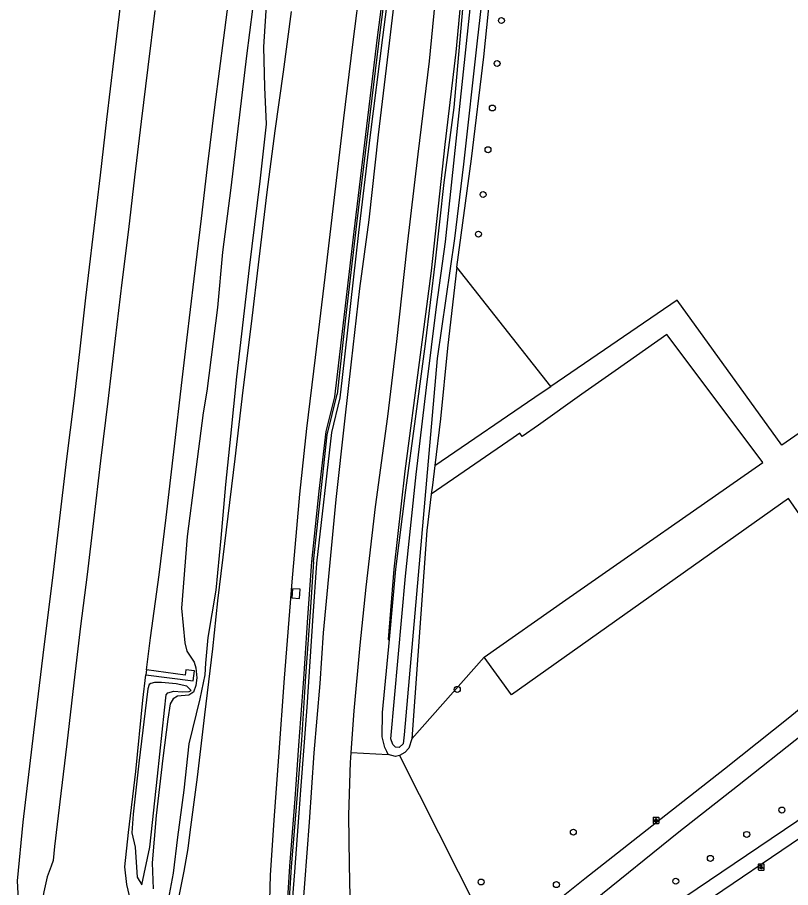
# Model space of a CAD drawing. Extents: x 157466 to 158888, y 383063 to 384677.
# Drawn here: x 157758.7 to 157885.9, y 383665 to 383808.2 of the extents above; entities that cross this region are included whole.
import ezdxf

# ---------------------------------------------------------------- set-up
doc = ezdxf.new("R2010")
doc.units = 0
for name, color, linetype in [('IMGEO_Berm_groen', 7, 'Continuous'), ('IMGEO_Boom', 7, 'Continuous'), ('IMGEO_Fietspad_gesloten', 7, 'Continuous'), ('IMGEO_Geluidsscherm', 7, 'Continuous'), ('IMGEO_Grasland_overig', 7, 'Continuous'), ('IMGEO_Groenvoorziening', 7, 'Continuous'), ('IMGEO_Lichtpunt', 7, 'Continuous'), ('IMGEO_Muur', 7, 'Continuous'), ('IMGEO_Rijbaan_autosnelweg', 7, 'Continuous'), ('IMGEO_Rijbaan_autoweg', 7, 'Continuous'), ('IMGEO_Voetpad_halfverhard', 7, 'Continuous'), ('IMGEO_Waterloop', 7, 'Continuous')]:
    doc.layers.add(name, color=color, linetype=linetype)

msp = doc.modelspace()

# ---------------------------------------------------------------- linework, layer by layer
at = {"layer": 'IMGEO_Berm_groen'}
for points in [[(157797.83, 383813.43), (157796.33, 383801.86), (157793.77, 383780.11), (157792.43, 383769.55), (157791.58, 383760.43), (157789.83, 383746.65), (157789.25, 383743.11), (157787.86, 383732.52), (157786.58, 383722.76), (157785.67, 383710.98), (157786.19, 383705.27), (157786.52, 383703.88), (157787.74, 383702.08), (157788.02, 383701.16), (157788.17, 383699.5), (157788.02, 383698.25), (157787.63, 383697.15), (157787.38, 383696.97), (157786.84, 383696.63), (157785.01, 383696.47), (157784.28, 383696.04), (157783.82, 383695.22), (157783.4, 383692.71), (157782.59, 383686.29), (157781.47, 383676.84), (157780.84, 383669.04), (157780.97, 383664.77)], [(157783.53, 383662.95), (157784.33, 383667.35), (157785.06, 383673.25), (157786.11, 383680.98), (157786.92, 383688.65), (157788.75, 383696.01), (157789.55, 383699.99), (157789.64, 383701.9), (157790.04, 383706.14), (157791.37, 383713.94), (157792.21, 383722.46), (157792.93, 383731.33), (157793.79, 383739.27), (157794.75, 383749.02), (157796.87, 383766.98), (157798.6, 383781.2), (157799.63, 383790.59), (157799.39, 383796.69), (157799.21, 383803.35), (157799.7, 383810.94)], [(157803.95, 383714.16), (157803.81, 383712.68), (157805.09, 383712.56), (157805.18, 383714.07), (157803.95, 383714.16)], [(157779.81, 383699.97), (157787.57, 383698.98), (157787.78, 383700.62), (157786.36, 383700.79), (157786.24, 383699.92), (157779.91, 383700.8)], [(157787.23, 383697.43), (157786.55, 383698.13), (157784.77, 383698.51), (157782.39, 383698.74), (157781.21, 383698.73), (157780.61, 383698.57), (157780.35, 383698.38), (157780.1, 383697.67), (157778.65, 383685.47), (157777.73, 383677.04), (157777.5, 383673.99), (157778.04, 383671.6), (157778.35, 383666.69), (157779.12, 383665.42), (157780.43, 383671.61), (157781.69, 383683.29), (157782.84, 383694.17), (157783.12, 383696.72), (157783.4, 383697.03), (157784.38, 383697.27), (157785.76, 383697.18), (157786.94, 383697.22), (157787.23, 383697.43)]]:
    msp.add_lwpolyline(points, dxfattribs=at)
at = {"layer": 'IMGEO_Boom'}
for centre in [(157838.31, 383807.66), (157837.6, 383800.59), (157836.82, 383793.27), (157836.1, 383786.4), (157835.29, 383779.03), (157834.52, 383772.51), (157831.04, 383697.59), (157884.46, 383677.73), (157850.14, 383674.1), (157878.67, 383673.72), (157872.69, 383669.78), (157834.96, 383665.89), (157866.99, 383666.02), (157847.35, 383665.46)]:
    msp.add_circle(centre, 0.489, dxfattribs=at)
at = {"layer": 'IMGEO_Fietspad_gesloten'}
for points in [[(157901.88, 383706.58), (157900.01, 383704.91), (157898.14, 383703.33), (157896.06, 383701.53), (157894.34, 383700.08), (157892.35, 383698.45), (157885.74, 383693), (157875.01, 383684.46), (157865.36, 383676.88), (157852.05, 383666.43), (157842.42, 383658.73), (157841.96, 383658.36), (157837.59, 383654.85)], [(157842.74, 383653.8), (157844.18, 383655.01), (157844.62, 383655.38), (157853.17, 383662.55), (157853.49, 383662.82), (157867.52, 383674.13), (157877.18, 383681.72), (157887.94, 383690.28), (157894.58, 383695.75), (157896.58, 383697.39), (157898.33, 383698.87), (157900.42, 383700.67), (157902.3, 383702.27), (157904.18, 383703.95)]]:
    msp.add_lwpolyline(points, dxfattribs=at)
at = {"layer": 'IMGEO_Geluidsscherm'}
for points in [[(157828.83, 383883.78), (157826.6, 383867.91), (157824.64, 383853.96), (157822.51, 383838.11), (157820.65, 383824.02), (157818.35, 383806.12), (157816.14, 383788.12), (157814.47, 383774.23), (157812.6, 383758.16), (157811.28, 383746.19)], [(157807.39, 383718.59), (157809.62, 383739.46), (157811.28, 383746.19)], [(157807.39, 383718.59), (157806.84, 383710.29), (157806.09, 383699.78), (157805.39, 383689.23), (157804.58, 383678.9), (157803.73, 383668.33), (157803.03, 383657.95), (157802.77, 383653.75)]]:
    msp.add_lwpolyline(points, dxfattribs=at)
at = {"layer": 'IMGEO_Grasland_overig'}
for points in [[(157813.58, 383687.2), (157813.58, 383687.2), (157814.09, 383694.07), (157815.08, 383704.84), (157816.06, 383714.42), (157817.6, 383727.64), (157819.59, 383742.51), (157821.08, 383754.82), (157822.82, 383770.35), (157824.62, 383785.65), (157826.47, 383800.96), (157827.76, 383814.6), (157829.65, 383831.7), (157830.74, 383843.91), (157832.23, 383856.9), (157834.38, 383872.6), (157836.51, 383887.92)], [(157804.43, 383651.39), (157804.86, 383652.46), (157805.2, 383655.71), (157805.95, 383665.65), (157806.74, 383675.74), (157807.5, 383687.13), (157808.48, 383698.56), (157809.03, 383706.88), (157810, 383717.3), (157811.1, 383728.83), (157812.54, 383741.72), (157813.64, 383751.51), (157814.99, 383763.55), (157816.54, 383774.85), (157818.1, 383788.84), (157819.91, 383803.94), (157821.51, 383817.95), (157823, 383829.68), (157824.8, 383842.96), (157826.59, 383855.33), (157828.24, 383869.2), (157830.39, 383882.93)], [(157839.47, 383881.06), (157834.89, 383845.56), (157832.73, 383822.98), (157830.79, 383802.48), (157828.98, 383787.26), (157826.77, 383766.46), (157824.76, 383751.41), (157822.42, 383733.51), (157820.59, 383717.35), (157819.69, 383705.81), (157819.86, 383705.8)], [(157819.86, 383705.8), (157820.92, 383717.35), (157822.56, 383730.39), (157824.19, 383742.11), (157825.83, 383754.43), (157827.43, 383768.05), (157828.89, 383781.01), (157830.53, 383793.35), (157831.93, 383809.56), (157833.49, 383824.57), (157835.21, 383842.05), (157836.76, 383856.59), (157838.96, 383874.31)], [(157819.67, 383686.9), (157819.44, 383687.38), (157819.13, 383688.02), (157818.68, 383689.8), (157818.75, 383693.76), (157819.86, 383705.8)], [(157813.52, 383648.79), (157813.75, 383651.76), (157813.55, 383658.27), (157813.32, 383668.69), (157813.21, 383676.89), (157813.46, 383685.61), (157813.51, 383686.25), (157813.58, 383687.2)], [(157813.58, 383687.2), (157819.67, 383686.9)]]:
    msp.add_lwpolyline(points, dxfattribs=at)
at = {"layer": 'IMGEO_Groenvoorziening'}
for points in [[(157830.98, 383767.08), (157833.4, 383784.91), (157835.43, 383801.71), (157840.6, 383852.7), (157841.91, 383862.89), (157844.01, 383877.86)], [(157935.24, 383772.99), (157884.44, 383737.79), (157867.23, 383761.67), (157846.43, 383747.46)], [(157936.92, 383770.63), (157931.02, 383760.17), (157916.62, 383750), (157889.49, 383730.85), (157901.95, 383712.88), (157898.79, 383709.99), (157885.52, 383728.99), (157839.99, 383696.7), (157835.48, 383702.88)], [(157830.98, 383767.08), (157829.43, 383753.73), (157828.28, 383742.11), (157827.34, 383734.43)], [(157846.43, 383747.46), (157830.98, 383767.08)], [(157835.48, 383702.88), (157848.93, 383712.35), (157881.34, 383734.92), (157870.02, 383750), (157865.53, 383755.99), (157857, 383750), (157851.55, 383746.18), (157844.39, 383741.05), (157841.74, 383739.22), (157841.35, 383739.76), (157840.23, 383738.99), (157826.77, 383729.73)], [(157827.34, 383734.43), (157844.87, 383746.4), (157846.43, 383747.46)], [(157827.34, 383734.43), (157826.95, 383731.22), (157826.77, 383729.73)], [(157826.77, 383729.73), (157826.04, 383723.73), (157823.57, 383689.43)], [(157835.48, 383702.88), (157823.57, 383689.43)], [(157823.57, 383689.43), (157823.05, 383687.89), (157822.41, 383687.19), (157821.55, 383686.72)], [(157821.55, 383686.72), (157820.85, 383686.54), (157819.67, 383686.9)], [(157821.55, 383686.72), (157837.59, 383654.85)]]:
    msp.add_lwpolyline(points, dxfattribs=at)
at = {"layer": 'IMGEO_Lichtpunt'}
for p, q in [((157863.25, 383676.44), (157863.25, 383675.63)), ((157863.25, 383676.44), (157863.25, 383675.63)), ((157864.16, 383676.53), (157863.35, 383676.53)), ((157864.16, 383676.53), (157863.35, 383676.53)), ((157864.25, 383675.63), (157864.25, 383676.44)), ((157864.25, 383675.63), (157864.25, 383676.44)), ((157863.35, 383675.54), (157864.16, 383675.54)), ((157863.35, 383675.54), (157864.16, 383675.54)), ((157880.56, 383668.75), (157880.56, 383667.94)), ((157880.56, 383668.75), (157880.56, 383667.94)), ((157881.46, 383668.84), (157880.65, 383668.84)), ((157881.46, 383668.84), (157880.65, 383668.84)), ((157880.65, 383667.84), (157881.46, 383667.84)), ((157880.65, 383667.84), (157881.46, 383667.84)), ((157881.56, 383667.94), (157881.56, 383668.75)), ((157881.56, 383667.94), (157881.56, 383668.75))]:
    msp.add_line(p, q, dxfattribs=at)
for points in [[(157863.63, 383676.1), (157863.67, 383676.07), (157863.48, 383675.81), (157863.44, 383675.84), (157863.63, 383676.1)], [(157863.73, 383676.05), (157863.78, 383676.05), (157863.78, 383675.73), (157863.73, 383675.73), (157863.73, 383676.05)], [(157863.84, 383676.07), (157863.88, 383676.1), (157864.06, 383675.84), (157864.03, 383675.81), (157863.84, 383676.07)], [(157880.93, 383668.41), (157880.97, 383668.38), (157880.78, 383668.12), (157880.75, 383668.15), (157880.93, 383668.41)], [(157881.03, 383668.36), (157881.08, 383668.36), (157881.08, 383668.04), (157881.03, 383668.04), (157881.03, 383668.36)], [(157881.14, 383668.38), (157881.18, 383668.41), (157881.37, 383668.15), (157881.33, 383668.12), (157881.14, 383668.38)]]:
    msp.add_lwpolyline(points, dxfattribs=at)
for centre in [(157863.75, 383676.24), (157881.06, 383668.54)]:
    msp.add_circle(centre, 0.0994, dxfattribs=at)
for centre, start, end in [((157863.35, 383676.44), 90, 180), ((157863.35, 383676.44), 90, 180), ((157864.16, 383676.44), 0, 90), ((157864.16, 383676.44), 0, 90), ((157863.35, 383675.63), 180, 270), ((157863.35, 383675.63), 180, 270), ((157864.16, 383675.63), 270, 0), ((157864.16, 383675.63), 270, 360), ((157880.65, 383668.75), 90, 180), ((157880.65, 383668.75), 90, 180), ((157880.65, 383667.94), 180, 270), ((157880.65, 383667.94), 180, 270), ((157881.46, 383668.75), 0, 90), ((157881.46, 383668.75), 0, 90), ((157881.46, 383667.94), 270, 0), ((157881.46, 383667.94), 270, 360)]:
    msp.add_arc(centre, 0.0946, start, end, dxfattribs=at)
at = {"layer": 'IMGEO_Muur'}
for points in [[(157802.18, 383651.89), (157802.87, 383658.78), (157803.51, 383668.49), (157804.36, 383679.58), (157804.98, 383688.36), (157805.78, 383699.33), (157806.44, 383709.42), (157807.09, 383718.57), (157808.34, 383730.19), (157809.49, 383740.04), (157810.9, 383745.75), (157811.28, 383748.98), (157814.05, 383772.96), (157815.97, 383788.92), (157817.93, 383804.89), (157819.99, 383820.83), (157821.06, 383828.78), (157823.14, 383844.72), (157825.35, 383860.67), (157827.59, 383876.55)], [(157828.37, 383876.46), (157826.17, 383860.63), (157823.98, 383844.66), (157822.87, 383836.61), (157820.77, 383820.69), (157818.74, 383804.86), (157816.73, 383788.83), (157814.79, 383772.77), (157812.1, 383748.89), (157811.69, 383745.55), (157810.35, 383739.84), (157807.88, 383718.37), (157807.28, 383709.69), (157806.27, 383694.68), (157805.24, 383680.98), (157804.26, 383667.57), (157803.01, 383651.7)]]:
    msp.add_lwpolyline(points, dxfattribs=at)
at = {"layer": 'IMGEO_Rijbaan_autosnelweg'}
for points in [[(157779.91, 383700.8), (157780.53, 383706.05), (157781.98, 383716.44), (157783.15, 383725.9), (157784.42, 383736.66), (157785.76, 383748.51), (157786.56, 383755.04), (157787.76, 383765.14), (157788.94, 383775.09), (157789.93, 383783.56), (157791.22, 383793.86), (157792.62, 383804.79), (157793.86, 383814.56), (157795.18, 383824.96), (157796.63, 383835.92), (157797.98, 383845.75), (157799.35, 383855.81), (157800.85, 383867.4), (157802.94, 383882.84)], [(157758.88, 383657.35), (157758.96, 383660.92), (157758.65, 383666.09), (157759.6, 383675.75), (157761.35, 383690.47), (157763.05, 383704.58), (157764.46, 383715.97), (157765.55, 383724.86), (157766.79, 383735.55), (157767.98, 383745.09), (157768.93, 383753.14), (157769.93, 383762.02), (157771.14, 383772.11), (157772.32, 383782.21), (157773.36, 383791.36), (157774.58, 383801.48), (157775.7, 383810.53)], [(157781.25, 383809.3), (157780.12, 383800.01), (157779.04, 383791.06), (157777.95, 383781.91), (157776.94, 383773.27), (157775.86, 383764.55), (157774.77, 383755.31), (157773.55, 383745.03), (157772.34, 383735.21), (157771.17, 383725.35), (157770.11, 383716.51), (157769.02, 383707.97), (157767.92, 383698.68), (157766.77, 383688.62), (157765.78, 383680.45), (157764.77, 383671.75), (157764.52, 383669.45), (157764.23, 383668.47), (157763.54, 383666.73), (157763.01, 383664.28), (157762.32, 383660.47), (157761.9, 383657)], [(157779.91, 383700.8), (157779.81, 383699.97)], [(157778.41, 383655.14), (157778.44, 383658.32), (157777.85, 383660.3), (157776.68, 383665.46), (157776.34, 383668.39), (157776.93, 383674.04), (157778.14, 383684.08), (157779.32, 383695.82), (157779.81, 383699.97)]]:
    msp.add_lwpolyline(points, dxfattribs=at)
at = {"layer": 'IMGEO_Rijbaan_autoweg'}
for points in [[(157823.61, 383876.93), (157821.85, 383863.65), (157819.98, 383850.15), (157818.24, 383837.98), (157816.57, 383825.77), (157815.17, 383814.55), (157813.82, 383803.7), (157812.32, 383791.58), (157810.79, 383778.52), (157809.24, 383765.44), (157807.66, 383752.22), (157806.25, 383740.51), (157805.05, 383729.72), (157803.79, 383715.27), (157802.55, 383699.45), (157801.6, 383686.47), (157800.84, 383676.08), (157800.25, 383667.01), (157800.13, 383662.92), (157800.19, 383657.49), (157799.8, 383652.41)], [(157783.83, 383654.73), (157783.93, 383655.47), (157784.56, 383659.96), (157784.93, 383661.91), (157786.08, 383667.69), (157786.76, 383671.38), (157787.08, 383674.1), (157788.29, 383683.16), (157789.49, 383693.38), (157790.82, 383704.27), (157791.64, 383712.15), (157793.07, 383723.82), (157794.49, 383735.55), (157795.81, 383746.82), (157797.16, 383757.73), (157798.42, 383768.41), (157799.78, 383779.42), (157801.06, 383789.52), (157802.46, 383799.21), (157803.77, 383809.14)]]:
    msp.add_lwpolyline(points, dxfattribs=at)
at = {"layer": 'IMGEO_Voetpad_halfverhard'}
for points in [[(157897.05, 383682.69), (157845.98, 383648.22)], [(157847.63, 383646.17), (157898.79, 383680.85)]]:
    msp.add_lwpolyline(points, dxfattribs=at)
at = {"layer": 'IMGEO_Waterloop'}
for points in [[(157822.28, 383690.11), (157822.13, 383688.61), (157821.49, 383688.03), (157820.86, 383688.08), (157820.41, 383688.54), (157820.09, 383689.44), (157822.52, 383716.23), (157824.29, 383732.94), (157825.96, 383747.29), (157827.6, 383760.56), (157829.08, 383771.22), (157835.28, 383829.82), (157844.46, 383904.34), (157853.54, 383968.46), (157857.83, 383998.44), (157861.27, 384036.48), (157861.36, 384049.9), (157861.42, 384064.77), (157861.27, 384083.53), (157861.36, 384107.4), (157860, 384141.92)], [(157862.28, 384142.51), (157863.13, 384099.8), (157863.51, 384076.44), (157863.64, 384037.59), (157859.39, 383996.32), (157855.23, 383965.95), (157846.82, 383907.02), (157840.83, 383861.49), (157834.34, 383804.3), (157832.09, 383784), (157830.56, 383771.77), (157827.71, 383752.07), (157822.28, 383690.11)]]:
    msp.add_lwpolyline(points, dxfattribs=at)

doc.saveas('drawing.dxf')
